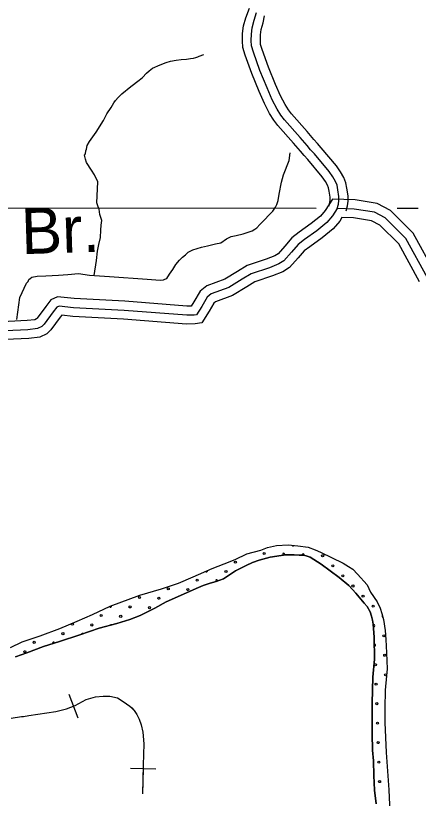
# Model space of a CAD drawing. Extents: x 1551132 to 1791609, y 378168 to 563823.
# Drawn here: x 1639590 to 1643758, y 487298 to 495395 of the extents above; entities that cross this region are included whole.
import ezdxf

# ---------------------------------------------------------------- set-up
doc = ezdxf.new("R2010")
doc.units = 0
for name, color, linetype in [('DESIGN - CONTOURS - Intermediate with optional Text', 7, 'Continuous'), ('DESIGN - DRAINAGE - Bridges and Cross Drains Size Text', 7, 'Continuous'), ('DESIGN - ROW - Right-of-Way Linework', 7, 'Continuous'), ('DESIGN - SCRATCH - User 1', 7, 'Continuous'), ('DESIGN - TRAFFIC CONTROL PERMANENT - Pavement Marking Text', 7, 'Continuous'), ('DESIGN - TRANSPORTATION - Edge of Traveled Way', 7, 'Continuous'), ('DESIGN - TRANSPORTATION - Text', 7, 'Continuous'), ('SURVEY - PROPERTY - Owners', 7, 'Continuous'), ('SURVEY - TRANSPORTATION - Roads Text', 7, 'Continuous')]:
    doc.layers.add(name, color=color, linetype=linetype)

msp = doc.modelspace()

# ---------------------------------------------------------------- linework, layer by layer
at = {"layer": 'DESIGN - CONTOURS - Intermediate with optional Text'}
for p, q in [((1640141.184, 488374.55), (1640234.731, 488131.952)), ((1641039.52, 487599.938), (1640779.635, 487607.463))]:
    msp.add_line(p, q, dxfattribs=at)
for points in [[(1639541.764, 488128.776), (1639649.995, 488143.985), (1639670.869, 488146.443), (1639726.085, 488156.144), (1640006.22, 488197.462), (1640114.826, 488225.046), (1640205.04, 488259.838), (1640319.721, 488318.957), (1640416.11, 488348.174), (1640495.392, 488356.599), (1640564.457, 488355.124), (1640642.355, 488338.141), (1640704.12, 488301.498), (1640771.794, 488252.78), (1640817.476, 488208.271), (1640845.15, 488165.928), (1640868.741, 488115.593), (1640890.282, 488059.275), (1640907.649, 487982.94), (1640916.615, 487862.57), (1640910.69, 487642.098), (1640902.098, 487345.473)], [(1640187.957, 488253.255), (1640205.04, 488259.838), (1640319.721, 488318.957), (1640416.11, 488348.174), (1640495.392, 488356.599), (1640564.457, 488355.124), (1640642.355, 488338.141), (1640704.12, 488301.498), (1640771.794, 488252.78), (1640791.993, 488233.096)], [(1639541.764, 488128.776), (1639649.995, 488143.985), (1639670.869, 488146.443), (1639726.085, 488156.144), (1640006.22, 488197.462), (1640114.826, 488225.046), (1640187.957, 488253.255)], [(1640791.985, 488233.105), (1640817.476, 488208.271), (1640845.15, 488165.928), (1640868.741, 488115.593), (1640890.282, 488059.275), (1640907.649, 487982.94), (1640916.615, 487862.57), (1640910.69, 487642.098), (1640909.582, 487603.697)], [(1640909.582, 487603.697), (1640902.098, 487345.473)]]:
    msp.add_lwpolyline(points, dxfattribs=at)
at = {"layer": 'DESIGN - ROW - Right-of-Way Linework'}
for points in [[(1637118.707, 493407.353), (1642699.209, 493403.481)], [(1643539.873, 493402.898), (1643756.026, 493402.748)]]:
    msp.add_lwpolyline(points, dxfattribs=at)
at = {"layer": 'DESIGN - SCRATCH - User 1'}
for points in [[(1639537.573, 488857.245), (1639656.345, 488915.572), (1639843.174, 488980.907), (1640046.136, 489056.025), (1640225.115, 489131.486), (1640385.995, 489199.213), (1640569.116, 489284.623), (1640876.567, 489398.251), (1641099.403, 489465.07), (1641274.157, 489524.58), (1641426.987, 489588.415), (1641624.124, 489675.626), (1641748.746, 489723.852), (1641863.344, 489770.228), (1641984.083, 489826.522), (1642126.546, 489864.481), (1642196.894, 489891.482), (1642291.134, 489912.124), (1642409.189, 489920.416), (1642510.97, 489908.916), (1642616.718, 489895.357), (1642690.291, 489868.256), (1642745.931, 489845.422), (1642978.151, 489729.92), (1643035.624, 489695.044), (1643079.223, 489668.385), (1643128.439, 489615.608), (1643228.82, 489506.039), (1643263.702, 489429.454), (1643332.276, 489332.351), (1643361.283, 489263.858), (1643378.524, 489211.556), (1643397.624, 489149.213), (1643415.948, 489032.835), (1643422.632, 488940.641), (1643426.656, 488802.446), (1643436.298, 488638.142), (1643429.248, 488564.165), (1643415.14, 488416.227), (1643412.481, 488230.073), (1643412.39, 488083.927), (1643425.923, 487771.419), (1643452.405, 487386.642), (1643470.896, 487001.991)], [(1643320.416, 487242.43), (1643302.434, 487382.834), (1643296.609, 487535.071), (1643294.759, 487685.25), (1643284.343, 487795.511), (1643280.776, 487965.732), (1643280.434, 488081.852), (1643281.293, 488282.041), (1643287.126, 488550.231), (1643303.776, 488736.169), (1643301.068, 488966.442), (1643288.96, 489098.753), (1643283.568, 489140.871), (1643272.177, 489183.081), (1643258.819, 489227.323), (1643227.611, 489281.833), (1643198.154, 489318.301), (1643111.648, 489419.662), (1643038.849, 489500.805), (1642938.093, 489584.357), (1642752.156, 489721.211), (1642637.242, 489792.954), (1642597.443, 489805.555), (1642567.552, 489811.996), (1642523.587, 489812.638), (1642471.679, 489817.397), (1642383.723, 489816.68), (1642223.469, 489792.996), (1642111.096, 489762.603), (1642042.781, 489737.578), (1641976.399, 489708.518), (1641865.652, 489652.075), (1641780.887, 489595.257), (1641740.522, 489567.815), (1641664.207, 489542.906), (1641603.991, 489525.764), (1641529.651, 489498.821), (1641457.245, 489467.845), (1641328.514, 489411.669), (1641147.452, 489330.233), (1641028.596, 489265.898), (1640877.567, 489188.029), (1640773.044, 489147.512), (1640636.514, 489105.46), (1640453.943, 489058.076), (1640255.09, 488990.907), (1640044.194, 488919.914), (1639877.573, 488870.296), (1639704.702, 488802.752), (1639588.188, 488762.409)]]:
    msp.add_lwpolyline(points, dxfattribs=at)
at = {"layer": 'DESIGN - TRAFFIC CONTROL PERMANENT - Pavement Marking Text'}
for centre in [(1642162.616, 489830.627), (1642162.616, 489830.627), (1642767.446, 489808.226), (1642767.446, 489808.226), (1641863.934, 489741.023), (1641863.934, 489741.023), (1642871.985, 489703.688), (1642871.985, 489703.688), (1641766.862, 489643.951), (1641766.862, 489643.951), (1641468.18, 489554.347), (1641468.18, 489554.347), (1642976.524, 489599.149), (1642976.524, 489599.149), (1641169.498, 489464.742), (1641169.498, 489464.742), (1641371.109, 489457.275), (1641371.109, 489457.275), (1643081.062, 489494.61), (1643081.062, 489494.61), (1640870.816, 489375.138), (1640870.816, 489375.138), (1641072.427, 489367.671), (1641072.427, 489367.671), (1643185.601, 489390.072), (1643185.601, 489390.072), (1640773.745, 489278.066), (1640773.745, 489278.066), (1640975.355, 489270.599), (1640975.355, 489270.599), (1643290.14, 489285.533), (1643290.14, 489285.533), (1640475.063, 489188.461), (1640475.063, 489188.461), (1640676.673, 489180.994), (1640676.673, 489180.994), (1640176.381, 489098.857), (1640176.381, 489098.857), (1640377.991, 489091.39), (1640377.991, 489091.39), (1640079.309, 489001.785), (1640079.309, 489001.785), (1643402.145, 488979.384), (1643402.145, 488979.384), (1639780.627, 488912.181), (1639780.627, 488912.181), (1639683.556, 488815.109), (1639683.556, 488815.109), (1643409.613, 488777.774), (1643409.613, 488777.774), (1643312.541, 488680.702), (1643312.541, 488680.702), (1643417.08, 488576.163), (1643417.08, 488576.163), (1643320.008, 488479.092), (1643320.008, 488479.092), (1643327.475, 488277.482), (1643327.475, 488277.482), (1643334.942, 488075.871), (1643334.942, 488075.871), (1643342.409, 487874.261), (1643342.409, 487874.261), (1643349.876, 487672.651), (1643349.876, 487672.651), (1643357.343, 487471.04), (1643357.343, 487471.04)]:
    msp.add_circle(centre, 10.56, dxfattribs=at)
for centre, start, end in [((1642461.297, 489920.232), 206.0133208, 321.0939221), ((1642364.226, 489823.16), 307.1219181, 249.6919014), ((1642565.836, 489815.693), 329.8979964, 199.5114675), ((1641565.252, 489651.418), 213.0163742, 14.7116518), ((1641669.79, 489546.88), 6.9099046, 208.4320488), ((1640572.134, 489285.533), 202.5563017, 21.3294773), ((1643394.678, 489180.994), 144.9783279, 249.0886163), ((1640579.601, 489083.923), 52.8804577, 156.218314), ((1643297.607, 489083.923), 231.8010091, 138.656329), ((1640280.92, 488994.318), 47.1355513, 170.1925527), ((1639982.238, 488904.714), 359.4301199, 213.7358478), ((1643305.074, 488882.312), 254.0769746, 107.2705548), ((1643424.547, 488374.553), 160.4534883, 197.9098118), ((1643461.882, 487366.502), 146.3448407, 219.1595843)]:
    msp.add_arc(centre, 10.56, start, end, dxfattribs=at)
at = {"layer": 'DESIGN - TRANSPORTATION - Edge of Traveled Way'}
for points in [[(1639537.573, 488857.245), (1639656.345, 488915.572), (1639843.174, 488980.907), (1640046.136, 489056.025), (1640225.115, 489131.486), (1640385.995, 489199.213), (1640569.116, 489284.623), (1640876.567, 489398.251), (1641099.403, 489465.07), (1641274.157, 489524.58), (1641426.987, 489588.415), (1641624.124, 489675.626), (1641748.746, 489723.852), (1641863.344, 489770.228), (1641984.083, 489826.522), (1642126.546, 489864.481), (1642196.894, 489891.482), (1642291.134, 489912.124), (1642409.189, 489920.416), (1642510.97, 489908.916), (1642616.718, 489895.357), (1642690.291, 489868.256), (1642745.931, 489845.422), (1642978.151, 489729.92), (1643035.624, 489695.044), (1643079.223, 489668.385), (1643128.439, 489615.608), (1643228.82, 489506.039), (1643263.702, 489429.454), (1643332.276, 489332.351), (1643361.283, 489263.858), (1643378.524, 489211.556), (1643397.624, 489149.213), (1643415.948, 489032.835), (1643422.632, 488940.641), (1643426.656, 488802.446), (1643436.298, 488638.142), (1643429.248, 488564.165), (1643415.14, 488416.227), (1643412.481, 488230.073), (1643412.39, 488083.927), (1643425.923, 487771.419), (1643452.405, 487386.642), (1643470.896, 487001.991)], [(1639588.188, 488762.409), (1639704.702, 488802.752), (1639877.573, 488870.296), (1640044.194, 488919.914), (1640255.09, 488990.907), (1640453.943, 489058.076), (1640636.514, 489105.46), (1640773.044, 489147.512), (1640877.567, 489188.029), (1641028.596, 489265.898), (1641147.452, 489330.233), (1641328.514, 489411.669), (1641457.245, 489467.845), (1641529.651, 489498.821), (1641603.991, 489525.764), (1641664.207, 489542.906), (1641740.522, 489567.815), (1641780.887, 489595.257), (1641865.652, 489652.075), (1641976.399, 489708.518), (1642042.781, 489737.578), (1642111.096, 489762.603), (1642223.469, 489792.996), (1642383.723, 489816.68), (1642471.679, 489817.397), (1642523.587, 489812.638), (1642567.552, 489811.996), (1642597.443, 489805.555), (1642637.242, 489792.954), (1642752.156, 489721.211), (1642938.093, 489584.357), (1643038.849, 489500.805), (1643111.648, 489419.662), (1643198.154, 489318.301), (1643227.611, 489281.833), (1643258.819, 489227.323), (1643272.177, 489183.081), (1643283.568, 489140.871), (1643288.96, 489098.753), (1643301.068, 488966.442), (1643303.776, 488736.169), (1643287.126, 488550.231), (1643281.293, 488282.041), (1643280.434, 488081.852), (1643280.776, 487965.732), (1643284.343, 487795.511), (1643294.759, 487685.25), (1643296.609, 487535.071), (1643302.434, 487382.834), (1643320.416, 487242.43)]]:
    msp.add_lwpolyline(points, dxfattribs=at)
at = {"layer": 'DESIGN - TRANSPORTATION - Text'}
for points in [[(1640403.171, 492707.387), (1640424.796, 492860.716), (1640436.096, 492958.643), (1640448.996, 493026.52), (1640467.962, 493100.322), (1640470.953, 493174.341), (1640475.67, 493228.325), (1640480.278, 493274.293), (1640461.12, 493336.612), (1640453.879, 493392.755), (1640442.213, 493416.93), (1640432.621, 493447.089), (1640428.755, 493457.148), (1640439.663, 493675.179), (1640404.655, 493747.722), (1640375.348, 493798.157), (1640322.416, 493874.95), (1640310.908, 493911.135), (1640303.449, 493951.269), (1640311.624, 493965.169), (1640316.024, 493995.137), (1640322.282, 494015.062), (1640330.757, 494050.98), (1640355.298, 494092.673), (1640422.538, 494189.834), (1640498.078, 494308.903), (1640535.003, 494380.455), (1640577.843, 494445.924), (1640604.434, 494491.592), (1640622.767, 494517.367), (1640651.142, 494547.001), (1640687.641, 494586.536), (1640782.589, 494663.296), (1640867.37, 494726.189), (1640903.711, 494753.715), (1640944.285, 494799.2), (1640970.584, 494822.859), (1641006.925, 494850.384), (1641085.332, 494885.344), (1641147.622, 494910.511), (1641191.762, 494923.92), (1641249.869, 494935.128), (1641301.927, 494942.429), (1641357.934, 494945.662), (1641397.999, 494953.121), (1641432.023, 494956.654), (1641454.056, 494960.363), (1641476.164, 494970.063), (1641490.239, 494975.88), (1641538.429, 494993.23)], [(1639701.938, 492627.284), (1639718.138, 492643.068), (1639724.421, 492665.002), (1639738.57, 492676.819), (1639758.712, 492688.553), (1639812.819, 492699.82), (1639900.792, 492702.62), (1640032.805, 492710.82), (1640128.82, 492717.512), (1640238.85, 492726.021), (1640354.556, 492710.42), (1640560.234, 492697.595), (1640951.55, 492668.22), (1641085.314, 492658.386), (1641119.338, 492661.92), (1641133.404, 492667.736), (1641153.52, 492677.47), (1641182.078, 492721.113), (1641216.694, 492768.681), (1641249.352, 492820.274), (1641285.909, 492863.808), (1641318.308, 492895.392), (1641348.599, 492919.001), (1641376.949, 492946.635), (1641425.248, 492971.994), (1641513.537, 492998.803), (1641575.694, 493013.971), (1641659.909, 493034.838), (1641712.024, 493046.13), (1641772.498, 493085.339), (1641818.78, 493108.723), (1641872.912, 493121.99), (1641945.085, 493139.024), (1641997.251, 493154.316), (1642039.425, 493169.758), (1642065.641, 493187.409), (1642087.815, 493201.117), (1642118.24, 493234.727), (1642160.814, 493280.186), (1642217.562, 493339.454), (1642251.987, 493373.014), (1642278.494, 493412.681), (1642292.877, 493442.515), (1642307.402, 493482.35), (1642318.277, 493548.251), (1642341.91, 493672.03), (1642360.901, 493747.832), (1642420.85, 493897.136), (1642429.916, 493977.079)], [(1639602.932, 492250.891), (1639633.173, 492479.897), (1639701.938, 492627.284)]]:
    msp.add_lwpolyline(points, dxfattribs=at)
at = {"layer": 'SURVEY - PROPERTY - Owners'}
for points in [[(1642831.465, 493423.457), (1642842.139, 493462.691), (1642845.156, 493487.725), (1642845.564, 493517.243), (1642836.048, 493577.861), (1642828.531, 493614.953), (1642818.34, 493642.029), (1642796.257, 493680.655), (1642763.633, 493728.481), (1642614.528, 493905.703), (1642575.088, 493948.354), (1642536.889, 493993.905), (1642466.674, 494074.265), (1642304.011, 494260.162), (1642262.304, 494312.188), (1642217.58, 494382.748), (1642164.598, 494485.251), (1642108.632, 494611.962), (1642033.976, 494796.142), (1641964.969, 494987.789), (1641942.27, 495066.732), (1641938.278, 495136.176), (1641939.303, 495210.944), (1641949.736, 495288.18), (1641972.686, 495372.94), (1642010.085, 495473.201)], [(1642918.988, 493399.64), (1642931.404, 493445.266), (1642935.787, 493481.65), (1642936.371, 493523.693), (1642925.346, 493593.92), (1642915.979, 493640.104), (1642900.68, 493680.755), (1642873.222, 493728.798), (1642835.99, 493783.383), (1642682.568, 493965.729), (1642643.178, 494008.322), (1642605.804, 494052.898), (1642534.955, 494133.975), (1642373.559, 494318.43), (1642336.219, 494365.006), (1642296.328, 494427.941), (1642246.454, 494524.435), (1642192.172, 494647.338), (1642118.707, 494828.56), (1642051.317, 495015.714), (1642032.243, 495082.058), (1642029.018, 495138.159), (1642029.926, 495204.228), (1642038.834, 495270.179), (1642059.901, 495347.973), (1642084.292, 495428.8)], [(1643009.969, 493374.881), (1643024.193, 493427.149), (1643030.002, 493475.342), (1643030.76, 493530.401), (1643018.169, 493610.612), (1643006.886, 493666.247), (1642986.278, 493721.015), (1642953.229, 493778.841), (1642911.205, 493840.451), (1642753.292, 494028.131), (1642713.959, 494070.665), (1642677.435, 494114.225), (1642605.937, 494196.043), (1642445.858, 494378.998), (1642413.058, 494419.907), (1642378.184, 494474.925), (1642331.544, 494565.169), (1642279.012, 494684.106), (1642206.788, 494862.26), (1642141.082, 495044.748), (1642125.774, 495097.991), (1642123.341, 495140.218), (1642124.132, 495197.244), (1642131.449, 495251.462), (1642150.557, 495322.022), (1642165.54, 495394.808)]]:
    msp.add_lwpolyline(points, dxfattribs=at)
at = {"layer": 'SURVEY - TRANSPORTATION - Roads Text'}
for points in [[(1643935.863, 492724.656), (1643704.744, 493145.642), (1643470.775, 493378.906), (1643332.986, 493451.575), (1643103.883, 493488.484), (1642868.439, 493495.475), (1642794.307, 493379.914), (1642745.383, 493321.688), (1642649.802, 493243.727), (1642524.722, 493153.691), (1642449.415, 493097.432), (1642374.359, 493010.354), (1642305.527, 492932.019), (1642272.303, 492911.885), (1642183.796, 492876.442), (1641987.426, 492811.066), (1641886.02, 492748.072), (1641753.498, 492667.887), (1641567.152, 492598.901), (1641499.546, 492544.925), (1641434.789, 492435.705), (1641405.914, 492390.438), (1641363.199, 492389.629), (1640718.931, 492439.905), (1640196.801, 492467.456), (1640022.297, 492487.323), (1639953.449, 492453.455), (1639903.316, 492387.587), (1639812.335, 492265.475), (1639804.144, 492257.392), (1639788.311, 492249.608), (1639709.471, 492240.499), (1639320.197, 492221.332)], [(1643851.465, 492682.455), (1643628.596, 493088.407), (1643414.243, 493302.112), (1643302.695, 493360.947), (1643094.95, 493394.415), (1642918.988, 493399.64), (1642870.397, 493323.896), (1642811.857, 493254.227), (1642707.192, 493168.859), (1642580.487, 493077.648), (1642514.105, 493028.055), (1642445.482, 492948.444), (1642366.792, 492858.892), (1642314.543, 492827.224), (1642216.237, 492787.865), (1642027.75, 492725.105), (1641935.302, 492667.678), (1641794.639, 492582.568), (1641614.118, 492515.741), (1641571.852, 492481.998), (1641515.112, 492386.296), (1641460.446, 492300.585), (1641438.413, 492296.735), (1641360.407, 492295.268), (1640712.781, 492345.803), (1640188.976, 492373.445), (1640039.105, 492390.504), (1640015.014, 492378.653), (1639978.64, 492330.86), (1639883.658, 492203.382), (1639859.467, 492179.523), (1639815.302, 492157.806), (1639717.212, 492146.472), (1639325.046, 492127.163)], [(1643770.275, 492641.862), (1643555.347, 493033.347), (1643359.86, 493228.244), (1643273.562, 493273.762), (1643086.359, 493303.921), (1642967.611, 493307.446), (1642943.595, 493270.003), (1642875.805, 493189.334), (1642762.399, 493096.832), (1642634.127, 493004.496), (1642576.337, 492961.32), (1642513.905, 492888.893), (1642425.724, 492788.54), (1642355.175, 492745.781), (1642247.445, 492702.655), (1642066.541, 492642.411), (1641982.709, 492590.343), (1641834.213, 492500.491), (1641659.3, 492435.739), (1641641.409, 492421.464), (1641592.385, 492338.761), (1641515.428, 492218.108), (1641447.122, 492206.175), (1641357.724, 492204.491), (1640706.864, 492255.275), (1640181.451, 492283.009), (1640066.196, 492296.126), (1640051.096, 492276.292), (1639952.265, 492143.647), (1639912.691, 492104.613), (1639841.268, 492069.495), (1639724.654, 492056.02), (1639329.713, 492036.569)]]:
    msp.add_lwpolyline(points, dxfattribs=at)

# ---------------------------------------------------------------- texts
at = {"layer": 'DESIGN - DRAINAGE - Bridges and Cross Drains Size Text'}
msp.add_text('Br.', height=474.9889, rotation=1.8230722, dxfattribs=at).set_placement((1639653.098, 492926.951))

doc.saveas('drawing.dxf')
